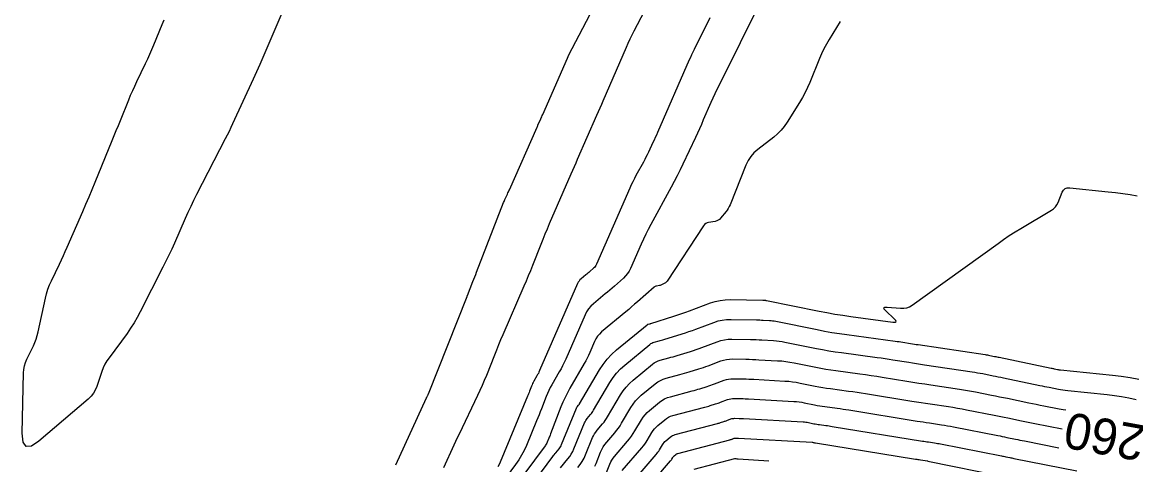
# Model space of a CAD drawing. Extents: x 658976 to 668726, y 639543 to 647196.
# Drawn here: x 662151.1 to 662336.7, y 642500 to 642573.8 of the extents above; entities that cross this region are included whole.
import ezdxf

# ---------------------------------------------------------------- set-up
doc = ezdxf.new("R2010")
doc.units = 0
for name, color, linetype in [('Ex_Contour Labels', 7, 'Continuous'), ('Ex_Major Contours', 7, 'Continuous'), ('Ex_Minor Contours', 7, 'Continuous')]:
    doc.layers.add(name, color=color, linetype=linetype)

msp = doc.modelspace()

# ---------------------------------------------------------------- linework, layer by layer
at = {"layer": 'Ex_Major Contours'}
for points in [[(662287.45, 642573.9), (662285.62, 642570.87), (662285.18, 642570.1), (662284.77, 642569.32), (662284.38, 642568.52), (662284.03, 642567.71), (662282.39, 642563.72), (662282.02, 642562.86), (662281.61, 642562.03), (662281.17, 642561.21), (662280.69, 642560.41), (662278.62, 642557.09), (662278.14, 642556.4), (662277.61, 642555.76), (662277.03, 642555.17), (662276.39, 642554.63), (662273.72, 642552.56), (662273.1, 642552.01), (662272.57, 642551.39), (662272.12, 642550.71), (662271.76, 642549.96), (662269.11, 642543.32), (662268.98, 642543.02), (662268.82, 642542.73), (662268.64, 642542.46), (662268.44, 642542.19), (662267.52, 642541.09), (662267.33, 642540.89), (662267.12, 642540.74), (662266.89, 642540.64), (662266.63, 642540.57), (662265.54, 642540.38), (662265.28, 642540.31), (662265.06, 642540.19), (662264.86, 642540.03), (662264.69, 642539.82), (662258.6, 642530.6), (662258.53, 642530.5), (662258.44, 642530.41), (662258.35, 642530.33), (662258.24, 642530.27), (662257.8, 642530.03), (662257.69, 642529.98), (662257.57, 642529.93), (662257.46, 642529.9), (662257.34, 642529.87), (662256.86, 642529.79), (662256.75, 642529.76), (662256.64, 642529.72), (662256.54, 642529.66), (662256.44, 642529.59), (662253.69, 642527.17), (662253.2, 642526.74), (662252.7, 642526.31), (662252.21, 642525.89), (662251.71, 642525.47), (662247.7, 642522.13), (662247.34, 642521.78), (662247.02, 642521.41), (662246.75, 642521), (662246.52, 642520.55), (662245.71, 642518.69), (662245.5, 642518.23), (662245.28, 642517.78), (662245.04, 642517.33), (662244.8, 642516.89), (662242.41, 642512.76), (662241.99, 642512), (662241.6, 642511.23), (662241.24, 642510.44), (662240.91, 642509.64), (662239.18, 642505.12), (662239.11, 642504.95), (662239.04, 642504.78), (662238.97, 642504.61), (662238.91, 642504.44), (662238.62, 642503.76), (662238.55, 642503.59), (662238.46, 642503.43), (662238.37, 642503.28), (662238.27, 642503.13), (662233.14, 642496.22)], [(662248.51, 642498.71), (662249.08, 642500.11), (662249.24, 642500.46), (662249.42, 642500.78), (662249.63, 642501.09), (662249.86, 642501.39), (662252.04, 642503.92), (662252.37, 642504.33), (662252.69, 642504.75), (662252.98, 642505.19), (662253.26, 642505.64), (662254.33, 642507.46), (662254.62, 642507.9), (662254.94, 642508.31), (662255.29, 642508.69), (662255.68, 642509.05), (662257.32, 642510.4), (662257.74, 642510.71), (662258.18, 642510.97), (662258.66, 642511.18), (662259.16, 642511.34), (662262.82, 642512.31), (662263.13, 642512.39), (662263.44, 642512.48), (662263.74, 642512.57), (662264.05, 642512.66), (662265.28, 642513.05), (662265.58, 642513.14), (662265.89, 642513.25), (662266.19, 642513.35), (662266.49, 642513.46), (662268.12, 642514.07), (662268.49, 642514.19), (662268.87, 642514.27), (662269.26, 642514.32), (662269.65, 642514.33), (662271.38, 642514.3), (662271.8, 642514.29), (662272.22, 642514.28), (662272.65, 642514.26), (662273.07, 642514.24), (662278.24, 642513.95), (662278.88, 642513.9), (662279.51, 642513.83), (662280.15, 642513.74), (662280.78, 642513.62), (662283.3, 642513.11), (662283.93, 642512.99), (662284.56, 642512.88), (662285.2, 642512.78), (662285.83, 642512.69), (662288.85, 642512.28), (662289.56, 642512.19), (662290.28, 642512.08), (662290.99, 642511.98), (662291.7, 642511.86), (662299.43, 642510.61), (662300.19, 642510.49), (662300.95, 642510.37), (662301.71, 642510.25), (662302.47, 642510.14), (662305.51, 642509.68), (662306.27, 642509.57), (662307.02, 642509.44), (662307.78, 642509.3), (662308.53, 642509.16), (662313.13, 642508.26), (662313.7, 642508.14), (662314.26, 642508.03), (662314.83, 642507.91), (662315.4, 642507.79), (662317.67, 642507.32), (662318.23, 642507.21), (662318.8, 642507.09), (662319.37, 642506.98), (662319.94, 642506.86), (662324.48, 642505.97)]]:
    msp.add_lwpolyline(points, dxfattribs=at)
at = {"layer": 'Ex_Minor Contours'}
for points in [[(662213.4, 642499.99), (662218.51, 642511.13), (662218.53, 642511.19), (662218.56, 642511.25), (662218.59, 642511.31), (662218.62, 642511.37), (662218.73, 642511.6), (662218.76, 642511.66), (662218.78, 642511.72), (662218.81, 642511.78), (662218.83, 642511.84), (662225.27, 642528.06), (662225.27, 642528.07), (662225.28, 642528.08), (662225.28, 642528.09), (662225.29, 642528.11), (662225.31, 642528.16), (662225.32, 642528.17), (662225.32, 642528.18), (662225.33, 642528.19), (662225.33, 642528.2), (662226.25, 642530.52), (662226.4, 642530.91), (662226.56, 642531.31), (662226.71, 642531.7), (662226.86, 642532.09), (662231.36, 642543.69), (662231.44, 642543.88), (662231.51, 642544.06), (662231.59, 642544.24), (662231.67, 642544.41), (662232, 642545.12), (662232.08, 642545.3), (662232.16, 642545.48), (662232.24, 642545.66), (662232.32, 642545.84), (662236.93, 642556.26), (662236.96, 642556.32), (662236.99, 642556.38), (662237.04, 642556.5), (662237.07, 642556.56), (662237.09, 642556.62), (662237.56, 642557.66), (662237.64, 642557.84), (662237.72, 642558.02), (662237.8, 642558.21), (662237.88, 642558.39), (662242, 642567.75), (662242.01, 642567.78), (662242.03, 642567.82), (662242.05, 642567.86), (662242.06, 642567.9), (662242.13, 642568.05), (662242.15, 642568.09), (662242.16, 642568.12), (662242.18, 642568.16), (662242.2, 642568.2), (662254.81, 642592.35)], [(662221.39, 642499.54), (662221.68, 642500.17), (662222.83, 642502.68), (662223.11, 642503.3), (662223.4, 642503.93), (662223.7, 642504.55), (662224, 642505.17), (662227.08, 642511.61), (662227.47, 642512.43), (662227.84, 642513.26), (662228.2, 642514.1), (662228.54, 642514.94), (662229.89, 642518.33), (662230.22, 642519.17), (662230.57, 642520.02), (662230.92, 642520.86), (662231.28, 642521.69), (662234.8, 642529.81), (662235.16, 642530.67), (662235.52, 642531.53), (662235.88, 642532.4), (662236.23, 642533.27), (662237.6, 642536.74), (662237.95, 642537.61), (662238.3, 642538.47), (662238.66, 642539.33), (662239.03, 642540.19), (662242.62, 642548.48), (662242.89, 642549.1), (662243.16, 642549.72), (662243.43, 642550.34), (662243.7, 642550.96), (662246.92, 642558.28), (662247.19, 642558.88), (662247.45, 642559.48), (662247.71, 642560.08), (662247.97, 642560.68), (662251.83, 642569.59), (662252.14, 642570.29), (662252.46, 642570.98), (662252.79, 642571.67), (662253.14, 642572.35), (662257.2, 642580.13)], [(662194.88, 642576.44), (662190.71, 642566.7), (662190.45, 642566.09), (662190.18, 642565.48), (662189.91, 642564.87), (662189.63, 642564.27), (662186.19, 642556.84), (662185.89, 642556.2), (662185.59, 642555.57), (662185.28, 642554.95), (662184.96, 642554.32), (662180.19, 642545.05), (662179.69, 642544.06), (662179.2, 642543.05), (662178.73, 642542.04), (662178.28, 642541.03), (662176.49, 642536.94), (662176.03, 642535.93), (662175.56, 642534.92), (662175.08, 642533.91), (662174.58, 642532.92), (662170.8, 642525.49), (662170.3, 642524.55), (662169.77, 642523.64), (662169.19, 642522.76), (662168.58, 642521.89), (662165.58, 642517.84), (662165.21, 642517.3), (662164.88, 642516.74), (662164.61, 642516.15), (662164.37, 642515.54), (662163.54, 642513.05), (662163.29, 642512.45), (662162.97, 642511.9), (662162.58, 642511.4), (662162.12, 642510.95), (662153.9, 642503.93), (662152.66, 642503.1), (662151.78, 642503.04), (662151.27, 642503.76), (662151.12, 642505.25), (662151.32, 642515.29), (662151.36, 642515.89), (662151.47, 642516.49), (662151.65, 642517.06), (662151.89, 642517.62), (662152.98, 642519.83), (662153.23, 642520.38), (662153.45, 642520.95), (662153.63, 642521.54), (662153.78, 642522.13), (662154.99, 642527.76), (662155.18, 642528.51), (662155.4, 642529.24), (662155.67, 642529.96), (662155.98, 642530.66), (662157.32, 642533.45), (662157.65, 642534.15), (662157.97, 642534.85), (662158.29, 642535.56), (662158.6, 642536.26), (662161.19, 642542.19), (662161.73, 642543.41), (662162.25, 642544.64), (662162.77, 642545.87), (662163.28, 642547.11), (662166.12, 642554.07), (662166.46, 642554.9), (662166.8, 642555.73), (662167.14, 642556.56), (662167.48, 642557.39), (662168.87, 642560.82), (662169.19, 642561.59), (662169.53, 642562.36), (662169.87, 642563.13), (662170.23, 642563.89), (662171.68, 642566.91), (662172.04, 642567.67), (662172.38, 642568.43), (662172.71, 642569.2), (662173.04, 642569.98), (662174.42, 642573.38), (662174.75, 642574.17)], [(662274.27, 642577.38), (662267.27, 642563.26), (662266.92, 642562.54), (662266.58, 642561.83), (662266.25, 642561.1), (662265.93, 642560.38), (662264.65, 642557.47), (662264.33, 642556.74), (662264.01, 642556.02), (662263.68, 642555.29), (662263.34, 642554.57), (662261.26, 642550.12), (662260.79, 642549.14), (662260.31, 642548.17), (662259.81, 642547.2), (662259.29, 642546.25), (662255.88, 642540.02), (662255.45, 642539.22), (662255.05, 642538.41), (662254.66, 642537.59), (662254.28, 642536.77), (662252.51, 642532.72), (662252.29, 642532.27), (662252.02, 642531.85), (662251.7, 642531.47), (662251.34, 642531.12), (662249.82, 642529.78), (662249.44, 642529.44), (662249.06, 642529.11), (662248.67, 642528.79), (662248.28, 642528.46), (662246.32, 642526.82), (662245.89, 642526.42), (662245.52, 642525.98), (662245.2, 642525.5), (662244.93, 642524.97), (662241.71, 642517.58), (662241.46, 642517.04), (662241.2, 642516.51), (662240.93, 642515.99), (662240.64, 642515.47), (662239.4, 642513.34), (662239.14, 642512.86), (662238.9, 642512.38), (662238.67, 642511.88), (662238.46, 642511.37), (662237.68, 642509.33), (662237.48, 642508.82), (662237.28, 642508.31), (662237.07, 642507.8), (662236.87, 642507.3), (662235.17, 642503.22), (662234.79, 642502.38), (662234.37, 642501.58), (662233.89, 642500.8), (662233.37, 642500.04), (662231.03, 642496.89)], [(662265.73, 642574.5), (662263.11, 642569.21), (662262.9, 642568.78), (662262.69, 642568.35), (662262.49, 642567.91), (662262.3, 642567.47), (662257, 642555.38), (662256.82, 642554.96), (662256.63, 642554.55), (662256.45, 642554.13), (662256.25, 642553.72), (662255.49, 642552.08), (662255.29, 642551.67), (662255.09, 642551.27), (662254.88, 642550.86), (662254.67, 642550.46), (662253.43, 642548.21), (662253.16, 642547.7), (662252.9, 642547.18), (662252.65, 642546.66), (662252.41, 642546.13), (662246.85, 642533.41), (662246.75, 642533.23), (662246.64, 642533.05), (662246.51, 642532.9), (662246.36, 642532.75), (662245.73, 642532.19), (662245.57, 642532.05), (662245.41, 642531.92), (662245.25, 642531.78), (662245.09, 642531.64), (662244.27, 642530.96), (662244.09, 642530.8), (662243.94, 642530.61), (662243.81, 642530.41), (662243.7, 642530.19), (662237.36, 642515.68), (662237.25, 642515.45), (662237.15, 642515.23), (662237.03, 642515.02), (662236.91, 642514.8), (662236.4, 642513.92), (662236.29, 642513.72), (662236.19, 642513.52), (662236.1, 642513.32), (662236.01, 642513.11), (662235.69, 642512.26), (662235.61, 642512.05), (662235.52, 642511.84), (662235.44, 642511.63), (662235.35, 642511.42), (662230.77, 642500.4), (662230.6, 642500.02), (662230.4, 642499.64)], [(662234.49, 642494.53), (662239.54, 642501.34), (662239.67, 642501.51), (662239.8, 642501.67), (662239.93, 642501.84), (662240.06, 642502), (662240.6, 642502.64), (662240.73, 642502.81), (662240.84, 642502.98), (662240.94, 642503.16), (662241.02, 642503.35), (662243.5, 642509.42), (662243.53, 642509.49), (662243.57, 642509.55), (662243.61, 642509.62), (662243.65, 642509.67), (662243.85, 642509.91), (662243.9, 642509.97), (662243.95, 642510.03), (662243.99, 642510.09), (662244.03, 642510.16), (662247.34, 642515.79), (662247.94, 642516.72), (662248.62, 642517.59), (662249.37, 642518.39), (662250.19, 642519.14), (662255.28, 642523.34), (662255.32, 642523.37), (662255.37, 642523.39), (662255.41, 642523.42), (662255.46, 642523.43), (662255.67, 642523.49), (662255.72, 642523.5), (662255.77, 642523.51), (662255.82, 642523.53), (662255.88, 642523.55), (662259.74, 642524.75), (662260.4, 642524.96), (662261.05, 642525.18), (662261.71, 642525.41), (662262.36, 642525.65), (662265.85, 642526.96), (662266.65, 642527.21), (662267.47, 642527.4), (662268.3, 642527.5), (662269.15, 642527.52), (662274.59, 642527.43), (662274.64, 642527.43), (662274.7, 642527.42), (662274.75, 642527.42), (662274.8, 642527.42), (662275, 642527.41), (662275.05, 642527.4), (662275.1, 642527.4), (662275.15, 642527.39), (662275.21, 642527.38), (662283.96, 642525.61), (662285.27, 642525.35), (662286.59, 642525.12), (662287.92, 642524.91), (662289.24, 642524.72), (662296.24, 642523.78), (662296.62, 642523.77), (662296.79, 642523.85), (662296.75, 642524.04), (662296.49, 642524.32), (662295.05, 642525.67), (662294.79, 642525.95), (662294.75, 642526.15), (662294.92, 642526.25), (662295.31, 642526.25), (662297.54, 642526.07), (662298.06, 642526.07), (662298.56, 642526.16), (662299.04, 642526.34), (662299.49, 642526.61), (662313.78, 642536.9), (662314.71, 642537.56), (662315.65, 642538.19), (662316.61, 642538.8), (662317.58, 642539.39), (662322.67, 642542.42), (662323.04, 642542.67), (662323.35, 642542.98), (662323.6, 642543.33), (662323.8, 642543.73), (662324.5, 642545.41), (662324.71, 642545.78), (662324.98, 642546.02), (662325.33, 642546.15), (662325.75, 642546.16), (662332.15, 642545.5), (662333.37, 642545.36), (662334.58, 642545.21), (662335.79, 642545.03), (662337, 642544.84)], [(662240.83, 642499.47), (662242.08, 642500.98), (662242.38, 642501.36), (662242.64, 642501.77), (662242.88, 642502.19), (662243.08, 642502.63), (662244.84, 642506.97), (662244.93, 642507.17), (662245.04, 642507.35), (662245.16, 642507.53), (662245.29, 642507.7), (662245.86, 642508.37), (662246, 642508.54), (662246.13, 642508.71), (662246.25, 642508.89), (662246.37, 642509.08), (662249.09, 642513.71), (662249.61, 642514.52), (662250.2, 642515.27), (662250.85, 642515.97), (662251.56, 642516.61), (662255.73, 642520.05), (662255.9, 642520.18), (662256.07, 642520.28), (662256.26, 642520.37), (662256.46, 642520.43), (662257.28, 642520.65), (662257.48, 642520.7), (662257.69, 642520.76), (662257.89, 642520.82), (662258.09, 642520.88), (662261.12, 642521.83), (662261.69, 642522.01), (662262.26, 642522.2), (662262.83, 642522.4), (662263.39, 642522.6), (662266.41, 642523.73), (662267.11, 642523.96), (662267.82, 642524.12), (662268.54, 642524.2), (662269.27, 642524.23), (662273.54, 642524.15), (662273.81, 642524.14), (662274.08, 642524.14), (662274.34, 642524.12), (662274.61, 642524.11), (662275.68, 642524.05), (662275.94, 642524.03), (662276.21, 642524), (662276.47, 642523.96), (662276.73, 642523.92), (662283.61, 642522.52), (662284.85, 642522.28), (662286.09, 642522.06), (662287.33, 642521.86), (662288.57, 642521.69), (662296.65, 642520.61), (662296.97, 642520.56), (662297.29, 642520.52), (662297.6, 642520.47), (662297.92, 642520.42), (662299.19, 642520.21), (662299.51, 642520.16), (662299.83, 642520.11), (662300.15, 642520.06), (662300.47, 642520.02), (662311.62, 642518.35), (662311.82, 642518.32), (662312.01, 642518.29), (662312.21, 642518.25), (662312.41, 642518.21), (662313.19, 642518.06), (662313.39, 642518.02), (662313.59, 642517.98), (662313.78, 642517.94), (662313.98, 642517.9), (662322.63, 642516.1), (662322.76, 642516.07), (662322.89, 642516.04), (662323.02, 642516.02), (662323.15, 642515.99), (662323.67, 642515.89), (662323.81, 642515.86), (662323.94, 642515.84), (662324.07, 642515.82), (662324.2, 642515.81), (662332.84, 642514.93), (662334.32, 642514.75), (662335.79, 642514.52), (662337.26, 642514.24)], [(662243.74, 642499.52), (662244.12, 642500.02), (662244.46, 642500.54), (662244.77, 642501.09), (662245.03, 642501.66), (662246.19, 642504.52), (662246.34, 642504.84), (662246.51, 642505.16), (662246.71, 642505.45), (662246.93, 642505.73), (662247.87, 642506.83), (662248.1, 642507.11), (662248.31, 642507.39), (662248.51, 642507.69), (662248.7, 642508), (662250.84, 642511.63), (662251.28, 642512.31), (662251.78, 642512.95), (662252.33, 642513.54), (662252.94, 642514.09), (662256.18, 642516.77), (662256.47, 642516.98), (662256.78, 642517.17), (662257.11, 642517.31), (662257.46, 642517.43), (662258.89, 642517.8), (662259.25, 642517.9), (662259.6, 642518), (662259.96, 642518.1), (662260.31, 642518.21), (662262.51, 642518.9), (662262.99, 642519.05), (662263.47, 642519.21), (662263.95, 642519.38), (662264.42, 642519.56), (662266.98, 642520.51), (662267.57, 642520.7), (662268.17, 642520.84), (662268.78, 642520.91), (662269.4, 642520.93), (662272.5, 642520.87), (662272.98, 642520.86), (662273.46, 642520.85), (662273.94, 642520.83), (662274.42, 642520.8), (662276.35, 642520.69), (662276.83, 642520.66), (662277.31, 642520.61), (662277.78, 642520.54), (662278.26, 642520.45), (662283.51, 642519.38), (662284.54, 642519.18), (662285.58, 642519), (662286.62, 642518.83), (662287.66, 642518.69), (662293.63, 642517.89), (662294.29, 642517.8), (662294.95, 642517.7), (662295.61, 642517.6), (662296.26, 642517.5), (662298.89, 642517.07), (662299.55, 642516.97), (662300.2, 642516.87), (662300.86, 642516.77), (662301.52, 642516.67), (662309.48, 642515.48), (662309.92, 642515.41), (662310.35, 642515.34), (662310.78, 642515.26), (662311.22, 642515.18), (662312.95, 642514.83), (662313.38, 642514.75), (662313.81, 642514.66), (662314.24, 642514.57), (662314.68, 642514.48), (662320.76, 642513.22), (662321.14, 642513.14), (662321.53, 642513.06), (662321.91, 642512.98), (662322.3, 642512.91), (662323.84, 642512.6), (662324.22, 642512.53), (662324.61, 642512.47), (662325, 642512.42), (662325.39, 642512.37), (662331.95, 642511.7), (662333.18, 642511.55), (662334.39, 642511.36), (662335.6, 642511.13), (662336.8, 642510.86)], [(662246.56, 642499.73), (662246.77, 642500.19), (662247.54, 642502.07), (662247.74, 642502.52), (662247.98, 642502.96), (662248.26, 642503.37), (662248.57, 642503.76), (662249.88, 642505.29), (662250.2, 642505.68), (662250.5, 642506.08), (662250.78, 642506.49), (662251.04, 642506.92), (662252.58, 642509.54), (662252.95, 642510.11), (662253.36, 642510.63), (662253.81, 642511.12), (662254.31, 642511.57), (662256.63, 642513.48), (662257.05, 642513.79), (662257.49, 642514.05), (662257.96, 642514.26), (662258.46, 642514.42), (662260.72, 642515.02), (662261.12, 642515.13), (662261.52, 642515.24), (662261.92, 642515.36), (662262.31, 642515.48), (662263.89, 642515.97), (662264.29, 642516.1), (662264.68, 642516.23), (662265.07, 642516.37), (662265.46, 642516.51), (662267.55, 642517.29), (662268.03, 642517.45), (662268.52, 642517.55), (662269.02, 642517.62), (662269.52, 642517.63), (662271.76, 642517.59), (662272.3, 642517.58), (662272.84, 642517.56), (662273.38, 642517.54), (662273.93, 642517.51), (662277.02, 642517.34), (662277.72, 642517.29), (662278.41, 642517.21), (662279.1, 642517.11), (662279.78, 642516.98), (662283.4, 642516.25), (662284.24, 642516.09), (662285.07, 642515.94), (662285.91, 642515.81), (662286.75, 642515.69), (662290.73, 642515.15), (662291.67, 642515.03), (662292.61, 642514.89), (662293.55, 642514.75), (662294.49, 642514.6), (662298.58, 642513.94), (662299.58, 642513.78), (662300.57, 642513.62), (662301.57, 642513.47), (662302.57, 642513.32), (662307.34, 642512.6), (662308.02, 642512.5), (662308.69, 642512.39), (662309.36, 642512.27), (662310.03, 642512.14), (662312.7, 642511.61), (662313.37, 642511.48), (662314.04, 642511.34), (662314.71, 642511.21), (662315.37, 642511.07), (662318.89, 642510.34), (662319.53, 642510.21), (662320.16, 642510.08), (662320.8, 642509.95), (662321.44, 642509.82), (662324, 642509.32), (662324.64, 642509.2), (662325.06, 642509.13)], [(662251.15, 642499.01), (662254.42, 642502.82), (662254.66, 642503.12), (662254.89, 642503.42), (662255.1, 642503.74), (662255.3, 642504.06), (662256.08, 642505.38), (662256.28, 642505.7), (662256.52, 642505.99), (662256.77, 642506.27), (662257.05, 642506.52), (662258.24, 642507.5), (662258.54, 642507.72), (662258.86, 642507.91), (662259.2, 642508.07), (662259.57, 642508.18), (662264.91, 642509.59), (662265.13, 642509.65), (662265.35, 642509.72), (662265.57, 642509.78), (662265.79, 642509.85), (662266.66, 642510.12), (662266.88, 642510.19), (662267.1, 642510.26), (662267.31, 642510.34), (662267.53, 642510.42), (662268.68, 642510.85), (662268.95, 642510.93), (662269.22, 642510.99), (662269.49, 642511.03), (662269.77, 642511.04), (662271.01, 642511.02), (662271.31, 642511.01), (662271.61, 642511), (662271.91, 642510.99), (662272.21, 642510.97), (662279.75, 642510.55), (662280.19, 642510.52), (662280.62, 642510.47), (662281.05, 642510.4), (662281.48, 642510.32), (662283.19, 642509.98), (662283.62, 642509.89), (662284.05, 642509.82), (662284.49, 642509.75), (662284.92, 642509.69), (662286.97, 642509.41), (662287.46, 642509.35), (662287.94, 642509.28), (662288.43, 642509.2), (662288.91, 642509.13), (662300.31, 642507.28), (662300.81, 642507.2), (662301.32, 642507.12), (662301.82, 642507.04), (662302.33, 642506.97), (662304.35, 642506.66), (662304.86, 642506.59), (662305.36, 642506.5), (662305.87, 642506.41), (662306.37, 642506.31), (662313.75, 642504.86), (662314.12, 642504.79), (662314.49, 642504.71), (662314.86, 642504.64), (662315.23, 642504.56), (662316.7, 642504.25), (662317.07, 642504.18), (662317.44, 642504.1), (662317.81, 642504.03), (662318.18, 642503.96), (662323.91, 642502.83)], [(662252.44, 642496.62), (662256.8, 642501.72), (662256.95, 642501.9), (662257.09, 642502.09), (662257.23, 642502.28), (662257.35, 642502.48), (662257.83, 642503.3), (662257.95, 642503.49), (662258.1, 642503.68), (662258.25, 642503.85), (662258.43, 642504), (662259.15, 642504.6), (662259.34, 642504.74), (662259.54, 642504.86), (662259.75, 642504.95), (662259.97, 642505.02), (662267.01, 642506.88), (662267.14, 642506.92), (662267.27, 642506.95), (662267.4, 642506.99), (662267.53, 642507.03), (662268.05, 642507.19), (662268.18, 642507.24), (662268.31, 642507.28), (662268.44, 642507.32), (662268.56, 642507.37), (662269.25, 642507.63), (662269.41, 642507.68), (662269.57, 642507.71), (662269.73, 642507.73), (662269.9, 642507.74), (662270.63, 642507.73), (662270.81, 642507.72), (662270.99, 642507.72), (662271.17, 642507.71), (662271.35, 642507.7), (662281.27, 642507.14), (662281.5, 642507.13), (662281.73, 642507.1), (662281.95, 642507.07), (662282.18, 642507.03), (662283.09, 642506.84), (662283.32, 642506.8), (662283.55, 642506.76), (662283.77, 642506.72), (662284, 642506.69), (662285.09, 642506.54), (662285.35, 642506.51), (662285.61, 642506.47), (662285.86, 642506.43), (662286.12, 642506.39), (662301.19, 642503.95), (662301.44, 642503.91), (662301.69, 642503.87), (662301.94, 642503.83), (662302.19, 642503.79), (662303.2, 642503.64), (662303.45, 642503.6), (662303.7, 642503.56), (662303.95, 642503.52), (662304.2, 642503.47), (662314.37, 642501.47), (662314.55, 642501.43), (662314.72, 642501.4), (662314.89, 642501.36), (662315.06, 642501.33), (662315.74, 642501.19), (662315.91, 642501.15), (662316.08, 642501.12), (662316.25, 642501.08), (662316.42, 642501.05), (662326.91, 642498.98)], [(662254.31, 642494.93), (662259.19, 642500.62), (662259.24, 642500.69), (662259.3, 642500.76), (662259.35, 642500.83), (662259.39, 642500.91), (662259.57, 642501.21), (662259.62, 642501.29), (662259.67, 642501.36), (662259.73, 642501.42), (662259.8, 642501.48), (662260.07, 642501.71), (662260.14, 642501.76), (662260.22, 642501.8), (662260.3, 642501.84), (662260.38, 642501.86), (662269.1, 642504.17), (662269.14, 642504.18), (662269.18, 642504.19), (662269.23, 642504.2), (662269.27, 642504.22), (662269.43, 642504.27), (662269.47, 642504.28), (662269.52, 642504.3), (662269.56, 642504.31), (662269.6, 642504.32), (662269.82, 642504.41), (662269.87, 642504.42), (662269.92, 642504.43), (662269.97, 642504.44), (662270.02, 642504.44), (662270.26, 642504.44), (662270.32, 642504.44), (662270.37, 642504.44), (662270.43, 642504.43), (662270.49, 642504.43), (662282.78, 642503.74), (662282.81, 642503.74), (662282.83, 642503.73), (662282.86, 642503.73), (662282.88, 642503.73), (662282.99, 642503.71), (662283.01, 642503.7), (662283.04, 642503.7), (662283.06, 642503.69), (662283.09, 642503.69), (662283.21, 642503.67), (662283.24, 642503.67), (662283.27, 642503.66), (662283.3, 642503.66), (662283.33, 642503.65), (662300.02, 642500.95), (662300.22, 642500.92), (662300.42, 642500.89), (662300.62, 642500.85), (662300.83, 642500.82), (662302.03, 642500.62), (662302.05, 642500.62), (662302.07, 642500.61), (662314.7, 642498.06)], [(662263.13, 642499.26), (662269.9, 642501.03), (662269.95, 642501.04), (662269.99, 642501.04), (662270.04, 642501.04), (662270.08, 642501.03), (662270.26, 642500.99), (662270.31, 642500.98), (662270.35, 642500.97), (662270.4, 642500.97), (662270.44, 642500.96), (662275.57, 642500.64)]]:
    msp.add_lwpolyline(points, dxfattribs=at)

# ---------------------------------------------------------------- texts
at = {"layer": 'Ex_Contour Labels'}
msp.add_text('1260', height=6, rotation=169.7045, dxfattribs=at).set_placement((662343.06, 642505.64))

doc.saveas('drawing.dxf')
